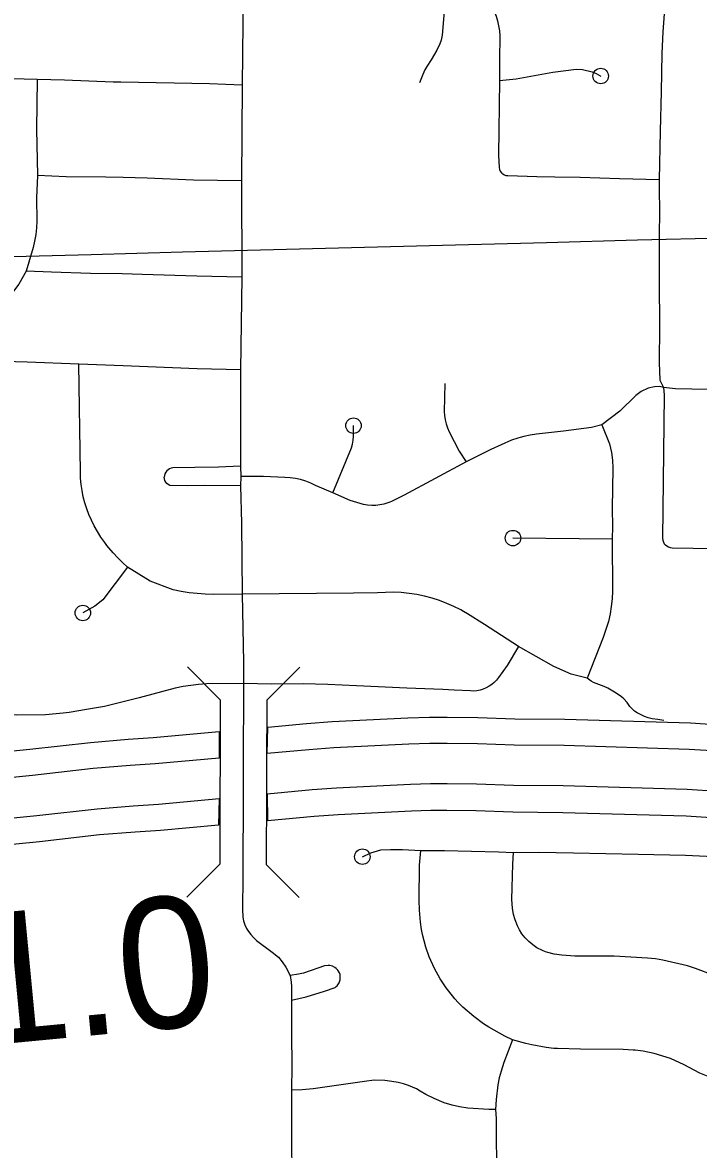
# Model space of a CAD drawing. Extents: x -19 to 366, y -4 to 359.
# Drawn here: x 150.629 to 151.042, y 190.955 to 191.643 of the extents above; entities that cross this region are included whole.
import ezdxf

# ---------------------------------------------------------------- set-up
doc = ezdxf.new("R2010")
doc.units = 0
for name, color, linetype in [('R_Exist Surface Annot', 7, 'Continuous'), ('R_Striping', 7, 'Continuous'), ('R_Water', 7, 'Continuous'), ('Sheet Fence', 7, 'Continuous'), ('T_Vehicle Path Lt Minor', 7, 'Continuous')]:
    doc.layers.add(name, color=color, linetype=linetype)

msp = doc.modelspace()

# ---------------------------------------------------------------- linework, layer by layer
at = {"layer": 'R_Exist Surface Annot'}
for points in [[(150.77842, 191.1964), (150.7788, 191.2126), (150.80242, 191.21482), (150.81812, 191.21597), (150.86426, 191.21832), (150.87743, 191.21865), (150.8883, 191.2187), (150.90704, 191.2185), (150.92956, 191.21774), (150.95995, 191.21738), (151.03671, 191.21513), (151.07527, 191.21266), (151.09392, 191.2107), (151.10797, 191.20959)], [(150.47335, 191.19105), (150.48849, 191.19076), (150.50383, 191.19018), (150.51142, 191.19026), (150.53752, 191.19102), (150.54614, 191.19145), (150.60717, 191.19653), (150.63355, 191.19913), (150.67063, 191.20331), (150.69352, 191.20519), (150.7088, 191.20621), (150.74914, 191.20985), (150.74911, 191.19369)], [(151.1067, 191.19354), (151.09244, 191.19467), (151.07391, 191.19662), (151.03596, 191.19904), (150.95962, 191.20129), (150.92919, 191.20165), (150.90669, 191.2024), (150.88825, 191.2026), (150.87767, 191.20255), (150.86487, 191.20223), (150.81911, 191.1999), (150.80376, 191.19878), (150.77842, 191.1964)], [(150.74911, 191.19369), (150.71006, 191.19016), (150.69472, 191.18913), (150.67219, 191.18728), (150.63524, 191.18312), (150.60863, 191.1805), (150.54721, 191.17538), (150.53815, 191.17494), (150.51174, 191.17416), (150.50361, 191.17408), (150.48803, 191.17467), (150.47304, 191.17496)], [(151.10476, 191.16899), (151.09018, 191.17015), (151.07184, 191.17208), (151.03481, 191.17445), (150.95911, 191.17667), (150.92863, 191.17703), (150.90614, 191.17779), (150.88818, 191.17798), (150.87804, 191.17793), (150.8658, 191.17763), (150.82064, 191.17533), (150.80581, 191.17424), (150.77834, 191.17166), (150.77849, 191.1555)], [(150.47256, 191.15034), (150.48733, 191.15006), (150.50328, 191.14945), (150.51222, 191.14955), (150.53912, 191.15033), (150.54884, 191.15081), (150.61086, 191.15598), (150.63782, 191.15863), (150.67457, 191.16277), (150.69655, 191.16458), (150.71199, 191.16561), (150.7491, 191.16896), (150.74873, 191.15277)], [(150.77849, 191.1555), (150.80715, 191.1582), (150.82163, 191.15926), (150.86641, 191.16154), (150.87827, 191.16183), (150.88813, 191.16188), (150.90578, 191.16169), (150.92827, 191.16094), (150.95878, 191.16057), (151.03406, 191.15836), (151.07048, 191.15603), (151.0887, 191.15411), (151.10349, 191.15294)], [(150.74873, 191.15277), (150.71326, 191.14956), (150.69774, 191.14852), (150.67613, 191.14675), (150.63951, 191.14262), (150.61232, 191.13994), (150.54991, 191.13475), (150.53975, 191.13425), (150.51254, 191.13345), (150.50306, 191.13335), (150.48687, 191.13396), (150.47225, 191.13424)]]:
    msp.add_lwpolyline(points, dxfattribs=at)
at = {"layer": 'R_Striping'}
for points in [[(150.76413, 191.67774), (150.76346, 191.64243), (150.76305, 191.60455)], [(150.88922, 191.6746), (150.88834, 191.66687), (150.88803, 191.65975), (150.88647, 191.64947), (150.8851, 191.63511), (150.88458, 191.63202), (150.88373, 191.62964), (150.88194, 191.62591), (150.87854, 191.62004), (150.8758, 191.61598), (150.87458, 191.61388), (150.87332, 191.61104), (150.87139, 191.60592)], [(150.91011, 191.67402), (150.91092, 191.66672), (150.9116, 191.6636), (150.91257, 191.66054), (150.91805, 191.64665), (150.91897, 191.6437), (150.91965, 191.64069), (150.9201, 191.63763), (150.92034, 191.63455), (150.92011, 191.61989), (150.92025, 191.60736)], [(151.01859, 191.67118), (151.01911, 191.66966), (151.02048, 191.66741), (151.02118, 191.6646), (151.02131, 191.662), (151.02104, 191.65359), (151.01978, 191.63712), (151.01925, 191.62374), (151.01891, 191.60046), (151.0183, 191.57644), (151.01755, 191.54679)], [(150.92025, 191.60736), (150.93026, 191.60845), (150.95273, 191.61237), (150.96689, 191.61429), (150.97092, 191.61412), (150.97667, 191.61269), (150.97921, 191.61163), (150.98196, 191.61005)], [(150.63795, 191.60791), (150.59798, 191.60901), (150.57296, 191.60941)], [(150.63795, 191.60791), (150.63753, 191.57767), (150.63811, 191.54943)], [(150.76305, 191.60455), (150.74309, 191.60531), (150.68913, 191.60628), (150.6843, 191.60636), (150.65466, 191.60751), (150.63795, 191.60791)], [(150.76305, 191.60455), (150.76279, 191.546)], [(150.92025, 191.60736), (150.91962, 191.56179), (150.92002, 191.55416), (150.92024, 191.55302), (150.92067, 191.55195), (150.92132, 191.55099), (150.92215, 191.55019)], [(150.63811, 191.54943), (150.6376, 191.53574), (150.63777, 191.52137), (150.63755, 191.51733), (150.63713, 191.51332), (150.63647, 191.50933), (150.63557, 191.50539), (150.63131, 191.49097)], [(150.76279, 191.546), (150.73343, 191.54659), (150.70516, 191.54765), (150.6904, 191.54806), (150.67997, 191.54835), (150.65578, 191.54859), (150.63811, 191.54943)], [(151.01755, 191.54679), (150.9935, 191.54722), (150.96948, 191.54809), (150.95396, 191.54836), (150.94304, 191.54855), (150.92536, 191.54904), (150.92421, 191.54919), (150.92314, 191.54958), (150.92215, 191.55019)], [(150.76279, 191.546), (150.76284, 191.4872)], [(151.01755, 191.54679), (151.01773, 191.52187)], [(151.01773, 191.52187), (151.01773, 191.52103), (151.01772, 191.519), (151.01759, 191.48469), (151.01784, 191.45723), (151.01756, 191.43509)], [(150.63131, 191.49097), (150.62688, 191.48304), (150.61599, 191.46885), (150.60541, 191.45671), (150.59739, 191.44613)], [(150.76284, 191.4872), (150.73542, 191.48789), (150.70202, 191.489), (150.68984, 191.48923), (150.67059, 191.4896), (150.6467, 191.49028), (150.63131, 191.49097)], [(150.76284, 191.4872), (150.76205, 191.43064)], [(150.66352, 191.43409), (150.6319, 191.43546), (150.61773, 191.43579), (150.61529, 191.43605), (150.61288, 191.43656), (150.61053, 191.4373), (150.60828, 191.43827), (150.60614, 191.43946), (150.6041, 191.44085), (150.59739, 191.44613)], [(150.69322, 191.31035), (150.69013, 191.31306), (150.68718, 191.31591), (150.68439, 191.31891), (150.68172, 191.32203), (150.68061, 191.32349), (150.67923, 191.32528), (150.67688, 191.32865), (150.67281, 191.33544), (150.67113, 191.33885), (150.6696, 191.34234), (150.66826, 191.34591), (150.66714, 191.34955), (150.66617, 191.35324), (150.66542, 191.35697), (150.66486, 191.36074), (150.66451, 191.36453), (150.66435, 191.36834), (150.66352, 191.43409)], [(150.76205, 191.43064), (150.73562, 191.43142), (150.69043, 191.43309), (150.66352, 191.43409)], [(151.01756, 191.43509), (151.01804, 191.42435), (151.02031, 191.4199)], [(150.76205, 191.43064), (150.76203, 191.37189)], [(150.8868, 191.42232), (150.88648, 191.40534), (150.8867, 191.40276), (150.88711, 191.4002), (150.8877, 191.39769), (150.88851, 191.39522), (150.88948, 191.39283), (150.89557, 191.38114), (150.89979, 191.37453)], [(151.02031, 191.4199), (151.01776, 191.42044), (151.01485, 191.42036), (151.01101, 191.41946), (151.00665, 191.41739), (151.00333, 191.41505), (150.99371, 191.40555), (150.98257, 191.39717)], [(151.02031, 191.4199), (151.02063, 191.41539), (151.01961, 191.32776), (151.01978, 191.32664), (151.02017, 191.32556), (151.02074, 191.32457), (151.02148, 191.3237)], [(151.24361, 191.41609), (151.21164, 191.4163), (151.15042, 191.4177), (151.10476, 191.41844), (151.0799, 191.41804), (151.05746, 191.41841), (151.02767, 191.41915), (151.02031, 191.4199)], [(150.81855, 191.35572), (150.82985, 191.38315), (150.8305, 191.3854), (150.83093, 191.38769), (150.83116, 191.39002), (150.83108, 191.39666)], [(150.98257, 191.39717), (150.97628, 191.39547), (150.95922, 191.39328), (150.94283, 191.3915), (150.93895, 191.39089), (150.93511, 191.39008), (150.93278, 191.38946), (150.9313, 191.38906), (150.92757, 191.38784), (150.91496, 191.38203), (150.89979, 191.37453)], [(150.98257, 191.39717), (150.9873, 191.3856), (150.98857, 191.38031), (150.98919, 191.37549), (150.98938, 191.37076), (150.98901, 191.34599), (150.98907, 191.33517), (150.98885, 191.32741)], [(150.76203, 191.37189), (150.74867, 191.37132), (150.73432, 191.37115), (150.72083, 191.3708), (150.71979, 191.37065), (150.71878, 191.37029), (150.71788, 191.36975), (150.71707, 191.36905), (150.71643, 191.36821), (150.71594, 191.36726), (150.71566, 191.36624), (150.71557, 191.36518)], [(150.76203, 191.37189), (150.76224, 191.36565)], [(150.89979, 191.37453), (150.86189, 191.35414), (150.85431, 191.35033), (150.85316, 191.34989), (150.85199, 191.34944), (150.84959, 191.34875), (150.84714, 191.34826), (150.84467, 191.34799), (150.84216, 191.34793), (150.83967, 191.34809), (150.83722, 191.34846), (150.82904, 191.35088), (150.81855, 191.35572)], [(150.76211, 191.35984), (150.73998, 191.36006), (150.72985, 191.35996), (150.7189, 191.36013), (150.71796, 191.36065), (150.71716, 191.36134), (150.71649, 191.36217), (150.71599, 191.36311), (150.71568, 191.36412), (150.71557, 191.36518)], [(150.76224, 191.36565), (150.76211, 191.35984)], [(150.81855, 191.35572), (150.8079, 191.36016), (150.80497, 191.36157), (150.80195, 191.36275), (150.79882, 191.3637), (150.79565, 191.36441), (150.79241, 191.36486), (150.78916, 191.36508), (150.77621, 191.3656), (150.76224, 191.36565)], [(150.76211, 191.35984), (150.76262, 191.33716), (150.76313, 191.29386)], [(150.98885, 191.32741), (150.92839, 191.328)], [(150.98885, 191.32741), (150.98921, 191.29566), (150.98892, 191.29098), (150.98842, 191.28632), (150.98766, 191.2817), (150.98664, 191.27713), (150.98336, 191.26724), (150.97361, 191.24239)], [(151.24643, 191.32605), (151.23603, 191.32619), (151.22716, 191.32653), (151.22536, 191.32641), (151.22362, 191.32603), (151.22193, 191.32539), (151.22037, 191.32452), (151.21896, 191.32342), (151.2151, 191.32195), (151.21065, 191.32108), (151.19117, 191.31916), (151.1761, 191.31926), (151.15346, 191.31986), (151.02558, 191.32193), (151.02444, 191.32208), (151.02336, 191.32244), (151.02235, 191.32298), (151.02148, 191.3237)], [(150.69322, 191.31035), (150.67812, 191.29026), (150.67319, 191.28644), (150.66588, 191.28231)], [(150.76313, 191.29386), (150.74547, 191.29359), (150.74052, 191.29373), (150.73561, 191.29409), (150.73069, 191.29467), (150.72581, 191.29548), (150.72097, 191.2965), (150.70703, 191.30177), (150.69322, 191.31035)], [(150.93175, 191.26184), (150.91109, 191.27529), (150.9006, 191.28178), (150.89826, 191.28311), (150.89648, 191.28412), (150.89227, 191.28625), (150.88793, 191.28817), (150.88352, 191.28987), (150.879, 191.29133), (150.87444, 191.29256), (150.86972, 191.29352), (150.86496, 191.29423), (150.86016, 191.29469), (150.85535, 191.2949), (150.85054, 191.29486), (150.84574, 191.29457), (150.83116, 191.29444), (150.76313, 191.29386)], [(150.76313, 191.29386), (150.76398, 191.25219), (150.76396, 191.23916)], [(150.93175, 191.26184), (150.92482, 191.25031), (150.91964, 191.24288), (150.91839, 191.24132), (150.91701, 191.2399), (150.91548, 191.23862), (150.91384, 191.23751), (150.91209, 191.23656), (150.91026, 191.23579), (150.90836, 191.23521), (150.90641, 191.23483), (150.90442, 191.23464), (150.90243, 191.23466), (150.8925, 191.23515), (150.88557, 191.23549), (150.86371, 191.2363), (150.8329, 191.23781), (150.81535, 191.23867), (150.8003, 191.23895), (150.78107, 191.23889), (150.76396, 191.23916)], [(150.97361, 191.24239), (150.96392, 191.24488), (150.95338, 191.24969), (150.93175, 191.26184)], [(151.02042, 191.21666), (151.0168, 191.21729), (151.01326, 191.2177), (151.0109, 191.21822), (151.0087, 191.21903), (151.00429, 191.22128), (151.00263, 191.22241), (151.0007, 191.22416), (150.9997, 191.22528), (150.99816, 191.2276), (150.99603, 191.22985), (150.99455, 191.23111), (150.99143, 191.23335), (150.98636, 191.23647), (150.98406, 191.23749), (150.97761, 191.2399), (150.97607, 191.24074), (150.97361, 191.24239)], [(150.76396, 191.23916), (150.74135, 191.23897), (150.73655, 191.23864), (150.73179, 191.23809), (150.72702, 191.23732), (150.72232, 191.23634), (150.70019, 191.23041), (150.6791, 191.22514), (150.66817, 191.22326), (150.65761, 191.22145), (150.65381, 191.22112), (150.64313, 191.22019), (150.62542, 191.21994), (150.60828, 191.22044)], [(150.76396, 191.23916), (150.7638, 191.18829)], [(150.7638, 191.18829), (150.76373, 191.1764)], [(150.76373, 191.1764), (150.76374, 191.17463), (150.76358, 191.12128), (150.76328, 191.10122), (150.76361, 191.09665), (150.76398, 191.09443), (150.76479, 191.09195), (150.76581, 191.08966), (150.76698, 191.08774), (150.76838, 191.08592), (150.77002, 191.08414), (150.77192, 191.08241), (150.78151, 191.07528), (150.78528, 191.07208), (150.78761, 191.06928), (150.78979, 191.06614), (150.79234, 191.06095)], [(150.83649, 191.13348), (150.84166, 191.13593), (150.84772, 191.13762), (150.85355, 191.13799), (150.86092, 191.13783), (150.87207, 191.1372)], [(150.92815, 191.02174), (150.92335, 191.02393), (150.91374, 191.02942), (150.91038, 191.03149), (150.90457, 191.03588), (150.89783, 191.04169), (150.89503, 191.04443), (150.89292, 191.04675), (150.8892, 191.05147), (150.88768, 191.05343), (150.88403, 191.05889), (150.88055, 191.06534), (150.87728, 191.07244), (150.87518, 191.07837), (150.87316, 191.08596), (150.87254, 191.08902), (150.87189, 191.0936), (150.87127, 191.10077), (150.87113, 191.10694), (150.87137, 191.12831), (150.87207, 191.1372)], [(150.87207, 191.1372), (150.88652, 191.13731), (150.91949, 191.13647), (150.92881, 191.1361)], [(151.05058, 191.06114), (151.03984, 191.06528), (151.03482, 191.06693), (151.01977, 191.0704), (151.01544, 191.07112), (151.01043, 191.07164), (151.0004, 191.07216), (150.99012, 191.07269), (150.98034, 191.07284), (150.96611, 191.07283), (150.9582, 191.07333), (150.95354, 191.07401), (150.94977, 191.07492), (150.94817, 191.0755), (150.94633, 191.07615), (150.94303, 191.07787), (150.94047, 191.07965), (150.93808, 191.08167), (150.93581, 191.08399), (150.93375, 191.08649), (150.93235, 191.08878), (150.93119, 191.09124), (150.92968, 191.09504), (150.92873, 191.09816), (150.92807, 191.10209), (150.92774, 191.10744), (150.92828, 191.12897), (150.92881, 191.1361)], [(150.92881, 191.1361), (150.94413, 191.13622), (150.96531, 191.1358), (151.00484, 191.13502), (151.03368, 191.13445), (151.04644, 191.13392), (151.05344, 191.13343), (151.0575, 191.13299), (151.0635, 191.13182), (151.0694, 191.13025), (151.07624, 191.12805), (151.08276, 191.12551), (151.08728, 191.12324), (151.09513, 191.11877), (151.09863, 191.11652), (151.10338, 191.11298), (151.10594, 191.11143)], [(150.79326, 191.04591), (150.79778, 191.04686), (150.80213, 191.04801), (150.81342, 191.05151), (150.81981, 191.05375), (150.82054, 191.05418), (150.82113, 191.05475), (150.82224, 191.05655), (150.82287, 191.05839), (150.82303, 191.0604), (150.82287, 191.0616), (150.82244, 191.06267), (150.82144, 191.06425), (150.82056, 191.06528), (150.81964, 191.06594), (150.81827, 191.06658), (150.81665, 191.06703), (150.81553, 191.06717), (150.81346, 191.06678), (150.80053, 191.0625), (150.79759, 191.06185), (150.79234, 191.06095)], [(150.79234, 191.06095), (150.79293, 191.057), (150.79316, 191.05425), (150.79332, 191.04945), (150.79326, 191.04591)], [(150.79326, 191.04591), (150.79319, 191.02532), (150.79342, 191.00569), (150.79325, 190.99091)], [(150.92815, 191.02174), (150.92538, 191.01481), (150.92286, 191.00794), (150.92112, 191.00264), (150.92001, 190.99857), (150.91922, 190.9942), (150.91818, 190.98532), (150.9177, 190.97927)], [(151.07739, 190.99693), (151.0731, 190.99645), (151.06072, 190.99689), (151.05611, 190.99745), (151.0506, 190.99859), (151.04649, 190.99982), (151.04235, 191.00143), (151.03291, 191.00653), (151.0246, 191.0104), (151.01456, 191.01345), (151.00777, 191.01487), (151.00295, 191.01544), (151.00174, 191.0155), (150.99571, 191.01579), (150.96958, 191.01596), (150.95564, 191.01642), (150.95325, 191.0165), (150.94864, 191.01705), (150.9399, 191.01863), (150.93627, 191.01949), (150.92815, 191.02174)], [(150.9177, 190.97927), (150.91368, 190.97915), (150.90091, 190.97996), (150.89575, 190.98075), (150.89127, 190.98174), (150.88641, 190.98329), (150.88032, 190.98585), (150.87522, 190.98838), (150.8718, 190.99034), (150.86944, 190.9917), (150.86459, 190.99383), (150.8616, 190.9948), (150.85841, 190.99557), (150.85455, 190.99628), (150.8502, 190.9968), (150.84366, 190.997), (150.83787, 190.99631), (150.80646, 190.99186), (150.7998, 190.99119), (150.79325, 190.99091)], [(150.79325, 190.99091), (150.79324, 190.95887), (150.79348, 190.94134), (150.79344, 190.92364)], [(150.9177, 190.97927), (150.91806, 190.9736), (150.91823, 190.96245), (150.91832, 190.94661), (150.91824, 190.93351), (150.91838, 190.92093)]]:
    msp.add_lwpolyline(points, dxfattribs=at)
for centre in [(150.98196, 191.61005), (150.83108, 191.39666), (150.92839, 191.328), (150.66588, 191.28231), (150.83649, 191.13348)]:
    msp.add_circle(centre, 0.00473, dxfattribs=at)
at = {"layer": 'R_Water'}
for points in [[(150.74973, 191.22925), (150.7297, 191.2494)], [(150.79829, 191.24918), (150.77814, 191.22916)], [(150.74973, 191.22925), (150.7496, 191.18834), (150.74953, 191.17636)], [(150.77814, 191.22916), (150.77801, 191.18825), (150.77794, 191.17644)], [(150.74953, 191.17636), (150.74953, 191.17463), (150.7494, 191.1289)], [(150.77794, 191.17644), (150.77794, 191.17463), (150.77781, 191.1288)], [(150.72925, 191.10888), (150.7494, 191.1289)], [(150.77781, 191.1288), (150.79783, 191.10865)]]:
    msp.add_lwpolyline(points, dxfattribs=at)
at = {"layer": 'Sheet Fence'}
for points in [[(154.11585, 1.87092), (153.9063, 10.48743), (153.69602, 19.10409), (153.48501, 27.72087), (153.27327, 36.3378), (153.0608, 44.95486), (152.84759, 53.57206), (152.63366, 62.1894), (152.419, 70.80688), (152.20362, 79.42449), (151.98751, 88.04225), (151.77068, 96.66014), (151.55312, 105.27817), (151.33484, 113.89634), (151.11584, 122.51465), (150.89612, 131.13311), (150.67568, 139.7517), (150.45452, 148.37043), (150.23264, 156.98931), (150.01005, 165.60832), (149.78674, 174.22748), (149.56272, 182.84677), (149.33799, 191.46621), (149.11254, 200.0858), (148.88638, 208.70552), (148.65952, 217.32539), (148.43194, 225.9454), (148.20366, 234.56555), (147.97466, 243.18584), (147.74497, 251.80628), (147.51457, 260.42687), (147.28346, 269.04759), (147.05165, 277.66846), (146.81914, 286.28948), (146.58593, 294.91064), (146.35202, 303.53194), (146.11742, 312.15339), (145.88211, 320.77499), (145.64611, 329.39673), (145.40941, 338.01861), (145.17202, 346.64065)], [(0, 189.51617), (7.11214, 189.52059), (14.22427, 189.53386), (21.33637, 189.55597), (28.44845, 189.58693), (35.56048, 189.62672), (42.67245, 189.67537), (49.78436, 189.73285), (56.89619, 189.79918), (64.00793, 189.87436), (71.11958, 189.95838), (78.23111, 190.05124), (85.34253, 190.15294), (92.45381, 190.26349), (99.56495, 190.38288), (106.67593, 190.51112), (113.78675, 190.6482), (120.89739, 190.79412), (128.00785, 190.94888), (135.11811, 191.11248), (142.22816, 191.28493), (149.33799, 191.46621), (156.44759, 191.65634), (163.55694, 191.85531), (170.66605, 192.06312), (177.77489, 192.27977), (184.88345, 192.50526), (191.99173, 192.73959), (199.09971, 192.98276), (206.20739, 193.23477), (213.31474, 193.49561), (220.42177, 193.7653), (227.52845, 194.04382), (234.63479, 194.33118), (241.74076, 194.62738), (248.84635, 194.93241), (255.95157, 195.24628), (263.05638, 195.56898), (270.16079, 195.90052), (277.26478, 196.24089), (284.36834, 196.5901), (291.47147, 196.94814), (298.57414, 197.31501), (305.67635, 197.69072), (312.77809, 198.07525), (319.87934, 198.46862), (326.9801, 198.87082), (334.08035, 199.28185), (341.18009, 199.7017)], [(0, 180.89994), (7.12284, 180.90436), (14.24566, 180.9176), (21.36847, 180.93968), (28.49124, 180.97058), (35.61397, 181.01031), (42.73664, 181.05888), (49.85925, 181.11627), (56.98178, 181.18249), (64.10422, 181.25754), (71.22656, 181.34142), (78.3488, 181.43413), (85.47091, 181.53567), (92.5929, 181.64603), (99.71474, 181.76523), (106.83643, 181.89325), (113.95795, 182.0301), (121.0793, 182.17578), (128.20046, 182.33029), (135.32143, 182.49362), (142.44218, 182.66579), (149.56272, 182.84677), (156.68303, 183.03659), (163.8031, 183.23523), (170.92291, 183.4427), (178.04247, 183.65899), (185.16175, 183.88411), (192.28074, 184.11805), (199.39944, 184.36082), (206.51784, 184.61242), (213.63591, 184.87283), (220.75366, 185.14207), (227.87107, 185.42014), (234.98813, 185.70702), (242.10483, 186.00273), (249.22115, 186.30726), (256.33709, 186.62061), (263.45264, 186.94279), (270.56779, 187.27378), (277.68251, 187.61359), (284.79682, 187.96222), (291.91068, 188.31967), (299.02409, 188.68594), (306.13705, 189.06103), (313.24954, 189.44494), (320.36154, 189.83766), (327.47305, 190.23919), (334.58406, 190.64954), (341.69455, 191.06871)]]:
    msp.add_spline(points, degree=3, dxfattribs=at)

# ---------------------------------------------------------------- texts
at = {"layer": 'T_Vehicle Path Lt Minor'}
msp.add_text('1.0', height=0.08, rotation=5.43138, dxfattribs=at).set_placement((150.60173, 191.01774))

doc.saveas('drawing.dxf')
